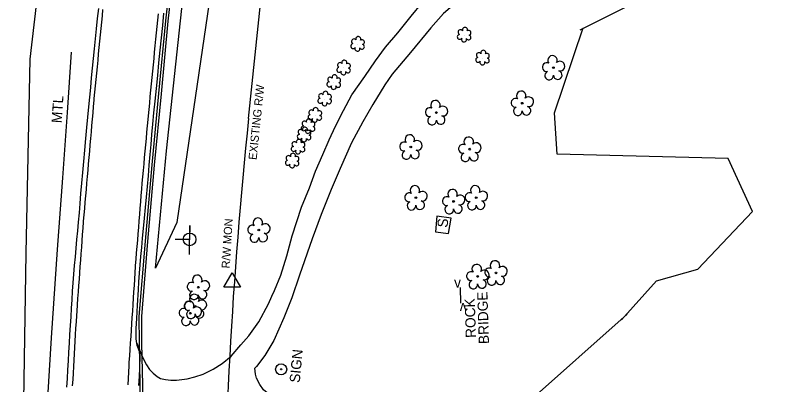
# Model space of a CAD drawing. Extents: x 472260 to 482161, y 489063 to 507124.
# Drawn here: x 474436.1 to 474731.1, y 503805.9 to 503950.3 of the extents above; entities that cross this region are included whole.
import ezdxf

# ---------------------------------------------------------------- set-up
doc = ezdxf.new("R2010")
doc.units = 0
for name, color, linetype in [('Exist Roads EOP Other Cogo Elevation', 7, 'Continuous'), ('Exist Structure Minor Drop Inlet Cogo Elevation', 7, 'Continuous'), ('Exist Structure Minor Pipes CMP 15 Inch Cogo Point CELL', 7, 'Continuous'), ('Exist Structure Minor Pipes CMP 30 Inch Cogo Point CELL', 7, 'Continuous'), ('Prop Drainage Structure Catch Basin Convert From Junction Box Label', 7, 'Continuous'), ('Prop Drainage Structure Drop Inlet Grate 2 Narrow Slots and Sag Grates 840 24 CELL', 7, 'Continuous'), ('Prop Drainage Structure Drop Inlet Grate 2 Wide Slots and Flat Grates 840 20 Label', 7, 'Continuous'), ('Prop Drainage Structure Outlet Berm Ditch 850 10 CELL', 7, 'Continuous'), ('Prop Drainage Structure Pipe RCP 15in Class III', 7, 'Continuous'), ('Prop Drainage Structure Pipe RCP 18in Class III', 7, 'Continuous'), ('Prop Drainage Structure Pipe RCP 18in Class IV Label', 7, 'Continuous'), ('Prop Drainage Structure Pipe RCP 48in Class IV', 7, 'Continuous'), ('Prop Drainage Structure Pipe Stub Out CELL', 7, 'Continuous'), ('Prop Drainage Structure Plot Symbol 20 Scale', 7, 'Continuous'), ('Prop Drainage Structure Plot Symbol 50 Scale CELL', 7, 'Continuous'), ('Prop Drainage Structure Tops and Inverts LABEL', 7, 'Continuous'), ('Prop Earthen Structure Base Ditch Lateral Detail Label', 7, 'Continuous'), ('Prop Earthen Structure Base Ditch Special Cut Detail Label', 7, 'Continuous'), ('Prop Erosion Rip Rap Pad at Outlet CELL', 7, 'Continuous'), ('Prop Erosion Rip Rap Pad at Outlet Label', 7, 'Continuous'), ('Prop NEU Channel Block Detail CELL', 7, 'Continuous'), ('Prop SS Fill Line', 7, 'Continuous')]:
    doc.layers.add(name, color=color, linetype=linetype)

msp = doc.modelspace()

# ---------------------------------------------------------------- linework, layer by layer
at = {"layer": 'Exist Structure Minor Drop Inlet Cogo Elevation'}
msp.add_line((474527.33, 503909.97), (474563.04, 504252.97), dxfattribs=at)
msp.add_arc((476415.56, 503713.38), 1898.44, 174.05611, 179.67611, dxfattribs=at)
at = {"layer": 'Exist Structure Minor Pipes CMP 30 Inch Cogo Point CELL'}
msp.add_line((474520.92, 503845.93), (474520.92, 503845.93), dxfattribs=at)
msp.add_lwpolyline([(474517.67, 503844.04), (474520.92, 503849.68), (474524.16, 503844.04)], close=True, dxfattribs=at)
at = {"layer": 'Prop Drainage Structure Catch Basin Convert From Junction Box Label'}
for points in [[(474481.17, 503705.34), (474481, 503722.81), (474481.03, 503735.11), (474481.43, 503749.9), (474482.81, 503761.37), (474484.07, 503771.41), (474484.68, 503791.65), (474484.95, 503805.92), (474484.65, 503822.24), (474484.6, 503832.64), (474486.99, 503862), (474489.63, 503891.8), (474492.27, 503919.73), (474494.94, 503948.06), (474498.16, 503976.47)], [(474482.17, 503705.37), (474482, 503722.81), (474482.03, 503735.09), (474482.43, 503749.83), (474483.8, 503761.25), (474485.06, 503771.34), (474485.68, 503791.63), (474485.95, 503805.92), (474485.65, 503822.25), (474485.6, 503832.61), (474487.98, 503861.92), (474490.62, 503891.71), (474493.26, 503919.63), (474495.94, 503947.96), (474499.15, 503976.37)]]:
    msp.add_lwpolyline(points, dxfattribs=at)
at = {"layer": 'Prop Drainage Structure Drop Inlet Grate 2 Narrow Slots and Sag Grates 840 24 CELL'}
for points in [[(474470.29, 503952.58), (474470.05, 503950.09), (474469.8, 503947.6), (474469.56, 503945.11), (474469.32, 503942.63), (474469.08, 503940.14), (474468.83, 503937.65), (474468.59, 503935.16), (474468.35, 503932.68), (474468.11, 503930.19), (474467.86, 503927.7), (474467.62, 503925.21), (474467.38, 503922.73), (474467.14, 503920.24), (474466.89, 503917.75), (474466.83, 503917.13), (474466.62, 503914.64), (474466.4, 503912.15), (474466.18, 503909.66), (474465.97, 503907.17), (474465.75, 503904.68), (474465.53, 503902.19), (474465.32, 503899.7), (474465.1, 503897.21), (474464.88, 503894.72), (474464.67, 503892.23), (474464.45, 503889.74), (474464.23, 503887.25), (474464.02, 503884.75), (474463.8, 503882.26), (474463.59, 503879.77), (474463.37, 503877.28), (474463.15, 503874.79), (474462.94, 503872.3), (474462.72, 503869.81), (474462.7, 503869.61), (474462.52, 503867.12), (474462.34, 503864.62), (474462.16, 503862.13), (474461.97, 503859.64), (474461.79, 503857.14), (474461.61, 503854.65), (474461.43, 503852.16), (474461.24, 503849.67), (474461.06, 503847.17), (474460.88, 503844.68), (474460.7, 503842.19), (474460.51, 503839.7), (474460.33, 503837.2), (474460.15, 503834.71), (474460.02, 503832.98), (474459.88, 503830.49), (474459.74, 503827.99), (474459.59, 503825.5), (474459.45, 503823), (474459.31, 503820.51), (474459.16, 503818.01), (474459.02, 503815.52), (474458.87, 503813.02), (474458.73, 503810.53), (474458.59, 503808.03), (474458.44, 503805.54)], [(474480.31, 503805.86), (474480.43, 503808.35), (474480.54, 503810.85), (474480.66, 503813.35), (474480.72, 503814.78), (474480.89, 503817.27), (474481.05, 503819.77), (474481.21, 503822.26), (474481.38, 503824.75), (474481.54, 503827.25), (474481.7, 503829.74), (474481.87, 503832.24), (474482.03, 503834.73), (474482.19, 503837.23), (474482.35, 503839.72), (474482.52, 503842.21), (474482.68, 503844.71), (474482.84, 503847.2), (474483.01, 503849.7), (474483.17, 503852.19), (474483.19, 503852.48), (474483.39, 503854.98), (474483.59, 503857.47), (474483.79, 503859.96), (474483.99, 503862.45), (474484.19, 503864.94), (474484.39, 503867.43), (474484.59, 503869.93), (474484.79, 503872.42), (474484.99, 503874.91), (474485.19, 503877.4), (474485.39, 503879.89), (474485.59, 503882.39), (474485.77, 503884.72), (474486, 503887.21), (474486.23, 503889.7), (474486.46, 503892.19), (474486.7, 503894.67), (474486.93, 503897.16), (474487.16, 503899.65), (474487.39, 503902.14), (474487.62, 503904.63), (474487.85, 503907.12), (474488.08, 503909.61), (474488.21, 503911.02), (474488.45, 503913.51), (474488.69, 503916), (474488.93, 503918.49), (474489.17, 503920.98), (474489.41, 503923.46), (474489.65, 503925.95), (474489.89, 503928.44), (474490.13, 503930.93), (474490.37, 503933.42), (474490.61, 503935.9), (474490.85, 503938.39), (474491.09, 503940.88), (474491.33, 503943.37), (474491.57, 503945.86), (474491.82, 503948.34), (474492.06, 503950.83)]]:
    msp.add_lwpolyline(points, dxfattribs=at)
at = {"layer": 'Prop Drainage Structure Drop Inlet Grate 2 Wide Slots and Flat Grates 840 20 Label'}
for p, q in [((474646.51, 503929.82), (474646.51, 503929.82)), ((474634.28, 503915.91), (474634.28, 503915.91)), ((474600.75, 503912.27), (474600.75, 503912.27)), ((474590.73, 503898.84), (474590.73, 503898.84)), ((474613.76, 503897.97), (474613.76, 503897.97)), ((474592.73, 503879), (474592.73, 503879)), ((474616.33, 503879.04), (474616.33, 503879.04)), ((474607.45, 503877.54), (474607.45, 503877.54)), ((474531.33, 503866.37), (474531.33, 503866.37)), ((474616.9, 503848.25), (474616.9, 503848.25)), ((474624.03, 503849.65), (474624.03, 503849.65)), ((474507.68, 503844.05), (474507.68, 503844.05)), ((474506.52, 503836.57), (474506.52, 503836.57)), ((474504.54, 503833.88), (474504.54, 503833.88))]:
    msp.add_line(p, q, dxfattribs=at)
for centre in [(474646.51, 503929.82), (474634.28, 503915.91), (474600.75, 503912.27), (474590.73, 503898.84), (474613.76, 503897.97), (474592.73, 503879), (474607.45, 503877.54), (474616.33, 503879.04), (474531.33, 503866.37), (474616.9, 503848.25), (474624.03, 503849.65), (474507.68, 503844.05), (474506.52, 503836.57), (474504.54, 503833.88)]:
    msp.add_circle(centre, 0.326, dxfattribs=at)
for centre, radius, start, end in [((474646.12, 503932.69), 1.86, 330.1651, 219.7134), ((474643.9, 503929.97), 1.73, 62.6636, 279.3457), ((474649.05, 503930.41), 1.9, 257.1011, 134.1999), ((474644.8, 503926.7), 1.69, 111.5671, 6.231), ((474648.18, 503926.92), 1.7, 181.2822, 74.56), ((474633.9, 503918.79), 1.86, 330.1651, 219.7134), ((474600.37, 503915.14), 1.86, 330.1651, 219.7134), ((474631.68, 503916.07), 1.73, 62.6636, 279.3457), ((474636.83, 503916.5), 1.9, 257.1011, 134.1999), ((474598.15, 503912.42), 1.73, 62.6636, 279.3457), ((474603.3, 503912.86), 1.9, 257.1011, 134.1999), ((474632.58, 503912.79), 1.69, 111.5671, 6.231), ((474635.96, 503913.01), 1.7, 181.2822, 74.56), ((474599.05, 503909.15), 1.69, 111.5671, 6.231), ((474602.43, 503909.37), 1.7, 181.2822, 74.56), ((474590.34, 503901.72), 1.86, 330.1651, 219.7134), ((474593.27, 503899.43), 1.9, 257.1011, 134.1999), ((474613.38, 503900.84), 1.86, 330.1651, 219.7134), ((474588.12, 503899), 1.73, 62.6636, 279.3457), ((474611.15, 503898.12), 1.73, 62.6636, 279.3457), ((474616.31, 503898.55), 1.9, 257.1011, 134.1999), ((474589.02, 503895.72), 1.69, 111.5671, 6.231), ((474592.4, 503895.95), 1.7, 181.2822, 74.56), ((474612.06, 503894.85), 1.69, 111.5671, 6.231), ((474615.43, 503895.07), 1.7, 181.2822, 74.56), ((474592.34, 503881.87), 1.86, 330.1651, 219.7134), ((474615.94, 503881.91), 1.86, 330.1651, 219.7134), ((474590.12, 503879.15), 1.73, 62.6636, 279.3457), ((474595.28, 503879.58), 1.9, 257.1011, 134.1999), ((474607.07, 503880.42), 1.86, 330.1651, 219.7134), ((474613.72, 503879.19), 1.73, 62.6636, 279.3457), ((474618.88, 503879.63), 1.9, 257.1011, 134.1999), ((474594.4, 503876.1), 1.7, 181.2822, 74.56), ((474604.85, 503877.7), 1.73, 62.6636, 279.3457), ((474610, 503878.13), 1.9, 257.1011, 134.1999), ((474618, 503876.14), 1.7, 181.2822, 74.56), ((474591.02, 503875.87), 1.69, 111.5671, 6.231), ((474605.75, 503874.42), 1.69, 111.5671, 6.231), ((474609.13, 503874.64), 1.7, 181.2822, 74.56), ((474614.62, 503875.92), 1.69, 111.5671, 6.231), ((474530.95, 503869.24), 1.86, 330.1651, 219.7134), ((474533.88, 503866.96), 1.9, 257.1011, 134.1999), ((474528.73, 503866.52), 1.73, 62.6636, 279.3457), ((474529.63, 503863.25), 1.69, 111.5671, 6.231), ((474533.01, 503863.47), 1.7, 181.2822, 74.56), ((474623.65, 503852.53), 1.86, 330.1651, 219.7134), ((474616.51, 503851.12), 1.86, 330.1651, 219.7134), ((474621.43, 503849.81), 1.73, 62.6636, 279.3457), ((474626.58, 503850.24), 1.9, 257.1011, 134.1999), ((474507.29, 503846.93), 1.86, 330.1651, 219.7134), ((474614.29, 503848.4), 1.73, 62.6636, 279.3457), ((474619.45, 503848.84), 1.9, 257.1011, 134.1999), ((474622.33, 503846.53), 1.69, 111.5671, 6.231), ((474625.71, 503846.76), 1.7, 181.2822, 74.56), ((474505.07, 503844.21), 1.73, 62.6636, 279.3457), ((474510.23, 503844.64), 1.9, 257.1011, 134.1999), ((474615.19, 503845.13), 1.69, 111.5671, 6.231), ((474618.57, 503845.35), 1.7, 181.2822, 74.56), ((474505.97, 503840.93), 1.69, 111.5671, 6.231), ((474509.35, 503841.15), 1.7, 181.2822, 74.56), ((474506.13, 503839.44), 1.86, 330.1651, 219.7134), ((474503.91, 503836.72), 1.73, 62.6636, 279.3457), ((474504.15, 503836.76), 1.86, 330.1651, 219.7134), ((474507.09, 503834.47), 1.9, 257.1011, 134.1999), ((474509.06, 503837.15), 1.9, 257.1011, 134.1999), ((474501.93, 503834.04), 1.73, 62.6636, 279.3457), ((474504.81, 503833.45), 1.69, 111.5671, 6.231), ((474508.19, 503833.67), 1.7, 181.2822, 74.56), ((474502.83, 503830.76), 1.69, 111.5671, 6.231), ((474506.21, 503830.98), 1.7, 181.2822, 74.56)]:
    msp.add_arc(centre, radius, start, end, dxfattribs=at)
at = {"layer": 'Prop Drainage Structure Pipe RCP 15in Class III'}
for radius in [2.18, 0.24]:
    msp.add_circle((474540.07, 503811.98), radius, dxfattribs=at)
at = {"layer": 'Prop Drainage Structure Pipe RCP 18in Class III'}
for points in [[(474612.97, 503958.82), (474608.76, 503955.34), (474603.53, 503950.91), (474598.58, 503945.33), (474590.67, 503935.74), (474583.52, 503927.25), (474580.58, 503923.09), (474575.88, 503915.42), (474571.99, 503908.71), (474567.56, 503900.38), (474563.09, 503890.42), (474559.6, 503882.21), (474555.7, 503872.49), (474552.22, 503862.98), (474547.23, 503848.81), (474544.25, 503839.91), (474541.16, 503832.02), (474537.27, 503823.19), (474533.71, 503817.4), (474530.39, 503813.13), (474529.8, 503812.44)], [(474483.65, 503822.23), (474485.74, 503816.95), (474487.38, 503813.76), (474488.65, 503811.9), (474490.04, 503810.48), (474491.64, 503809.18), (474492.92, 503808.34), (474494.91, 503807.97), (474496.89, 503807.68), (474499.11, 503807.74), (474503.31, 503808.32), (474506.31, 503808.98), (474509.52, 503810.06), (474513.44, 503812.03), (474517.05, 503814.27), (474520.54, 503817.09), (474524.27, 503821.59), (474527.44, 503825.11), (474531.39, 503830.5), (474535.09, 503837.54), (474536.44, 503840.56), (474537.45, 503842.7), (474539.92, 503848.79), (474542.29, 503856.24), (474544.39, 503864.15), (474547.96, 503875.37), (474551.09, 503882.84), (474553.47, 503889.35), (474556.41, 503895.94), (474558.84, 503901.64), (474561.27, 503906.9), (474564.42, 503913.13), (474567.69, 503919.13), (474572.75, 503926.39), (474576.98, 503932.48), (474580.84, 503937.79), (474585.63, 503943.35), (474590.92, 503949.97), (474595.22, 503955.09)], [(474517.99, 503800.68), (474519.38, 503800.1), (474521.04, 503799.45), (474523.44, 503798.14), (474529.1, 503795.95), (474533.69, 503793.96), (474539.74, 503793.01), (474549.11, 503793.58), (474560.58, 503795.23), (474573.42, 503796.48), (474581.44, 503797.23), (474580.76, 503802.78), (474569.86, 503801.64), (474559.4, 503800.51), (474553.46, 503800.27), (474546.75, 503799.92), (474541.65, 503800.24), (474537.98, 503801.17), (474535.29, 503802.27), (474533.22, 503803.9), (474531.77, 503806.01), (474530.44, 503808.57), (474530.1, 503810.09), (474529.8, 503812.44)]]:
    msp.add_lwpolyline(points, dxfattribs=at)
at = {"layer": 'Prop Drainage Structure Pipe Stub Out CELL'}
for points in [[(474456.32, 503804.96), (474456.52, 503808.35), (474456.72, 503811.79), (474456.93, 503815.24), (474457.13, 503818.7), (474457.33, 503822.16), (474457.53, 503825.61), (474457.73, 503829.05), (474457.93, 503832.45), (474458.14, 503835.81), (474458.34, 503839.13), (474458.56, 503842.44), (474458.8, 503845.77), (474459.06, 503849.13), (474459.34, 503852.51), (474459.64, 503855.9), (474459.94, 503859.28), (474460.25, 503862.67), (474460.56, 503866.05), (474460.87, 503869.49), (474461.19, 503873.08), (474461.51, 503876.8), (474461.83, 503880.66), (474462.17, 503884.66), (474462.52, 503888.83), (474462.9, 503893.15), (474463.29, 503897.63), (474463.69, 503902.1), (474464.08, 503906.4), (474464.47, 503910.52), (474464.86, 503914.47), (474465.24, 503918.32), (474465.61, 503922.12), (474465.98, 503925.89), (474466.34, 503929.61), (474466.71, 503933.36), (474467.1, 503937.17), (474467.5, 503941.06), (474467.91, 503945.01), (474468.33, 503948.99), (474468.74, 503952.93)], [(474494.13, 503951.07), (474493.64, 503946.23), (474493.16, 503941.43), (474492.67, 503936.6), (474492.18, 503931.7), (474491.67, 503926.72), (474491.16, 503921.67), (474490.66, 503916.74), (474490.21, 503912.11), (474489.8, 503907.78), (474489.44, 503903.75), (474489.09, 503899.84), (474488.74, 503895.84), (474488.39, 503891.77), (474488.04, 503887.61), (474487.68, 503883.43), (474487.3, 503879.27), (474486.91, 503875.13), (474486.5, 503871.01), (474486.11, 503867), (474485.75, 503863.18), (474485.43, 503859.54), (474485.14, 503856.1), (474484.87, 503852.76), (474484.61, 503849.47), (474484.36, 503846.21), (474484.13, 503842.98), (474483.73, 503837), (474483.47, 503831.88), (474483.31, 503827.93), (474483.25, 503823.96), (474483.35, 503822.87), (474483.67, 503821.45), (474484.53, 503819.04), (474484.61, 503818.72), (474484.78, 503817.32), (474484.66, 503812.36), (474484.52, 503809.28), (474484.34, 503805.69)]]:
    msp.add_lwpolyline(points, dxfattribs=at)
at = {"layer": 'Prop Drainage Structure Plot Symbol 20 Scale'}
msp.add_line((474610.02, 503843.95), (474610.22, 503837.8), dxfattribs=at)
at = {"layer": 'Prop Drainage Structure Plot Symbol 50 Scale CELL'}
msp.add_lwpolyline([(474448.08, 503685.96), (474447.04, 503713.66), (474447.06, 503742.25), (474447.81, 503772.12), (474448.5, 503794.41), (474450.3, 503824.32), (474452.67, 503858.8), (474454.78, 503886.77), (474456.56, 503912.26), (474458.14, 503935.85)], dxfattribs=at)
at = {"layer": 'Prop Drainage Structure Tops and Inverts LABEL'}
msp.add_lwpolyline([(474542.31, 504336.31), (474546.5, 504265.64), (474525.7, 504049.21), (474499.26, 503869.36), (474491.01, 503851.49), (474495.3, 503897.36), (474527.93, 504200.92), (474538.44, 504346.04), (474542.31, 504336.31)], dxfattribs=at)
at = {"layer": 'Prop Earthen Structure Base Ditch Lateral Detail Label'}
msp.add_line((474504.28, 503862.71), (474504.28, 503862.71), dxfattribs=at)
msp.add_lwpolyline([(474504.28, 503856.77), (474504.32, 503868.11), (474504.3, 503862.71), (474498.66, 503862.71)], dxfattribs=at)
msp.add_circle((474504.28, 503862.71), 2.45, dxfattribs=at)
at = {"layer": 'Prop Erosion Rip Rap Pad at Outlet CELL'}
for p, q in [((474611.67, 503942.53), (474611.67, 503942.53)), ((474570.03, 503938.93), (474570.03, 503938.93)), ((474618.85, 503933.55), (474618.85, 503933.55)), ((474564.55, 503929.69), (474564.55, 503929.69)), ((474560.71, 503923.98), (474560.71, 503923.98)), ((474557.17, 503917.56), (474557.17, 503917.56)), ((474553.33, 503911.19), (474553.33, 503911.19)), ((474550.68, 503906.81), (474550.68, 503906.81)), ((474549.13, 503903.53), (474549.13, 503903.53)), ((474546.76, 503898.77), (474546.76, 503898.77)), ((474544.45, 503893.34), (474544.45, 503893.34))]:
    msp.add_line(p, q, dxfattribs=at)
for centre, radius, start, end in [((474611.9, 503944.57), 0.99, 334.8391, 200.4717), ((474609.87, 503941.83), 0.955, 95.1099, 327.9534), ((474610.18, 503943.66), 0.968, 35.8908, 245.4216), ((474613.3, 503941.61), 0.937, 204.9913, 73.4601), ((474613.34, 503943.4), 0.929, 284.4567, 126.0861), ((474568.54, 503940.06), 0.968, 35.8908, 245.4216), ((474570.25, 503940.97), 0.99, 334.8391, 200.4717), ((474571.7, 503939.8), 0.929, 284.4567, 126.0861), ((474611.54, 503940.85), 0.984, 151.2797, 21.387), ((474568.23, 503938.23), 0.955, 95.1099, 327.9534), ((474569.9, 503937.25), 0.984, 151.2797, 21.387), ((474571.66, 503938), 0.937, 204.9913, 73.4601), ((474617.05, 503932.85), 0.955, 95.1099, 327.9534), ((474617.37, 503934.68), 0.968, 35.8908, 245.4216), ((474619.08, 503935.59), 0.99, 334.8391, 200.4717), ((474620.52, 503934.42), 0.929, 284.4567, 126.0861), ((474563.07, 503930.82), 0.968, 35.8908, 245.4216), ((474564.78, 503931.73), 0.99, 334.8391, 200.4717), ((474566.22, 503930.56), 0.929, 284.4567, 126.0861), ((474618.72, 503931.87), 0.984, 151.2797, 21.387), ((474620.49, 503932.62), 0.937, 204.9913, 73.4601), ((474562.75, 503928.98), 0.955, 95.1099, 327.9534), ((474564.42, 503928), 0.984, 151.2797, 21.387), ((474566.19, 503928.76), 0.937, 204.9913, 73.4601), ((474559.23, 503925.11), 0.968, 35.8908, 245.4216), ((474560.94, 503926.02), 0.99, 334.8391, 200.4717), ((474562.38, 503924.85), 0.929, 284.4567, 126.0861), ((474558.91, 503923.28), 0.955, 95.1099, 327.9534), ((474560.58, 503922.3), 0.984, 151.2797, 21.387), ((474562.35, 503923.05), 0.937, 204.9913, 73.4601), ((474555.68, 503918.69), 0.968, 35.8908, 245.4216), ((474557.4, 503919.61), 0.99, 334.8391, 200.4717), ((474558.84, 503918.43), 0.929, 284.4567, 126.0861), ((474555.37, 503916.86), 0.955, 95.1099, 327.9534), ((474557.04, 503915.88), 0.984, 151.2797, 21.387), ((474558.8, 503916.64), 0.937, 204.9913, 73.4601), ((474551.85, 503912.31), 0.968, 35.8908, 245.4216), ((474553.56, 503913.23), 0.99, 334.8391, 200.4717), ((474551.53, 503910.48), 0.955, 95.1099, 327.9534), ((474554.97, 503910.26), 0.937, 204.9913, 73.4601), ((474555, 503912.06), 0.929, 284.4567, 126.0861), ((474549.19, 503907.94), 0.968, 35.8908, 245.4216), ((474550.9, 503908.85), 0.99, 334.8391, 200.4717), ((474552.35, 503907.68), 0.929, 284.4567, 126.0861), ((474553.2, 503909.5), 0.984, 151.2797, 21.387), ((474547.65, 503904.65), 0.968, 35.8908, 245.4216), ((474548.88, 503906.11), 0.955, 95.1099, 327.9534), ((474549.36, 503905.57), 0.99, 334.8391, 200.4717), ((474550.55, 503905.13), 0.984, 151.2797, 21.387), ((474550.8, 503904.4), 0.929, 284.4567, 126.0861), ((474552.31, 503905.88), 0.937, 204.9913, 73.4601), ((474546.98, 503900.81), 0.99, 334.8391, 200.4717), ((474547.33, 503902.82), 0.955, 95.1099, 327.9534), ((474549, 503901.84), 0.984, 151.2797, 21.387), ((474550.77, 503902.6), 0.937, 204.9913, 73.4601), ((474544.95, 503898.06), 0.955, 95.1099, 327.9534), ((474545.27, 503899.9), 0.968, 35.8908, 245.4216), ((474548.39, 503897.84), 0.937, 204.9913, 73.4601), ((474548.43, 503899.64), 0.929, 284.4567, 126.0861), ((474542.96, 503894.47), 0.968, 35.8908, 245.4216), ((474544.68, 503895.38), 0.99, 334.8391, 200.4717), ((474546.63, 503897.08), 0.984, 151.2797, 21.387), ((474542.65, 503892.64), 0.955, 95.1099, 327.9534), ((474546.08, 503892.41), 0.937, 204.9913, 73.4601), ((474546.12, 503894.21), 0.929, 284.4567, 126.0861), ((474544.32, 503891.66), 0.984, 151.2797, 21.387)]:
    msp.add_arc(centre, radius, start, end, dxfattribs=at)
at = {"layer": 'Prop Erosion Rip Rap Pad at Outlet Label'}
msp.add_line((474635.49, 503798.18), (474675.29, 503833.53), dxfattribs=at)
for points in [[(474494.78, 504312.62), (474476.79, 504178.44), (474459.77, 504087.31), (474441.83, 503933.16), (474440.33, 503857.37), (474437.89, 503709.04), (474417.41, 503659.72)], [(474656.93, 503944.52), (474694.39, 503963.31), (474736.79, 503966.16), (474775.92, 503978.49), (474815.6, 504000.45), (474858.89, 504005.8)], [(474673.06, 503831.3), (474686.75, 503846.59), (474702.99, 503851.05), (474724.32, 503873.67), (474714.77, 503894.37), (474647.91, 503895.96), (474646.95, 503912.21), (474658.09, 503945.33)]]:
    msp.add_lwpolyline(points, dxfattribs=at)
at = {"layer": 'Prop SS Fill Line'}
msp.add_lwpolyline([(474605.49, 503865.07), (474606.57, 503871.02), (474600.93, 503871.75), (474600.34, 503865.66)], close=True, dxfattribs=at)

# ---------------------------------------------------------------- texts
at = {"layer": 'Exist Roads EOP Other Cogo Elevation'}
msp.add_text('R/W MON', height=3.2, rotation=86.4533, dxfattribs=at).set_placement((474519.96, 503851.32))
at = {"layer": 'Exist Structure Minor Pipes CMP 15 Inch Cogo Point CELL'}
msp.add_text('EXISTING R/W', height=3.2, rotation=84.0561, dxfattribs=at).set_placement((474530.46, 503893.66))
at = {"layer": 'Prop Drainage Structure Outlet Berm Ditch 850 10 CELL'}
msp.add_text('S', height=4, rotation=84.4856, dxfattribs=at).set_placement((474605.07, 503867.18))
at = {"layer": 'Prop Drainage Structure Pipe RCP 18in Class IV Label'}
for rotation, p in [(1.8521, (474607.75, 503843.88)), (181.8521, (474612.48, 503837.88))]:
    msp.add_text('v', height=4, rotation=rotation, dxfattribs=at).set_placement(p)
at = {"layer": 'Prop Drainage Structure Pipe RCP 48in Class IV'}
msp.add_text('SIGN', height=4, rotation=84.4856, dxfattribs=at).set_placement((474547.3, 503806.58))
at = {"layer": 'Prop Earthen Structure Base Ditch Special Cut Detail Label'}
for s, p in [('ROCK', (474616.25, 503824.31)), ('BRIDGE', (474621.34, 503821.91))]:
    msp.add_text(s, height=4, rotation=91.8521, dxfattribs=at).set_placement(p)
at = {"layer": 'Prop NEU Channel Block Detail CELL'}
msp.add_text('MTL', height=4, rotation=86.17, dxfattribs=at).set_placement((474454.27, 503908.05))

doc.saveas('drawing.dxf')
